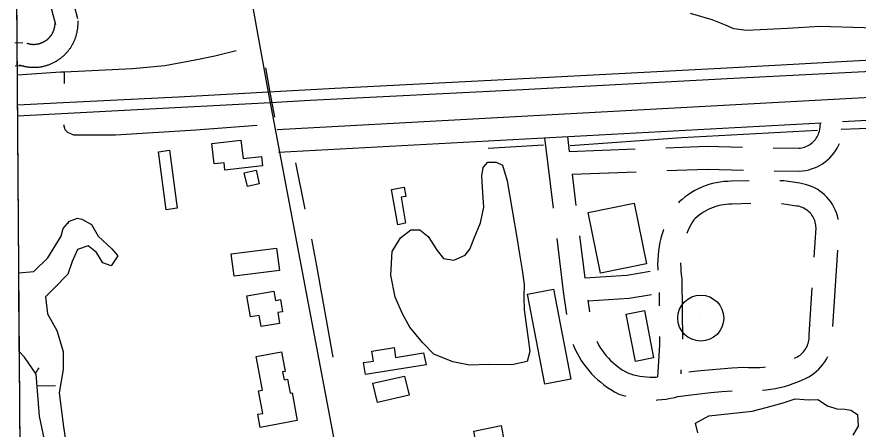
# Model space of a CAD drawing. Extents: x 3540316 to 3578335, y 553172 to 578787.
# Drawn here: x 3544439 to 3545537, y 569044 to 569583 of the extents above; entities that cross this region are included whole.
import ezdxf

# ---------------------------------------------------------------- set-up
doc = ezdxf.new("R2010")
doc.units = 0
for name, color, linetype in [('V-BLDG-OTLN', 7, 'Continuous'), ('V-GRID-FRAM', 7, 'Continuous'), ('V-RAIL-TRAK', 7, 'Continuous'), ('V-ROAD-CNTR', 7, 'Continuous'), ('V-SITE-VEGE', 7, 'Continuous'), ('V-TOPO-SHOR', 7, 'Continuous'), ('V-TOPO-TOWR', 7, 'Continuous'), ('V-WETL-SWMP', 7, 'Continuous')]:
    doc.layers.add(name, color=color, linetype=linetype)

msp = doc.modelspace()

# ---------------------------------------------------------------- linework, layer by layer
at = {"layer": 'V-BLDG-OTLN'}
for points in [[(3544693.7, 569416.9), (3544731.5, 569421.5), (3544734.5, 569397.3), (3544758.6, 569400.3), (3544760, 569388.1), (3544710.9, 569382.1), (3544709.7, 569392), (3544696.9, 569390.5)], [(3544638.7, 569408.2), (3544648.6, 569332.5), (3544634.1, 569330.6), (3544624.1, 569406.3)], [(3544740.2, 569361), (3544736.1, 569378.9), (3544751.6, 569382.4), (3544755.7, 569364.5)], [(3544936.4, 569311), (3544928.3, 569357.1), (3544944.7, 569360), (3544946.8, 569347.8), (3544940.8, 569346.8), (3544946.7, 569312.8)], [(3545245.2, 569339.2), (3545261.3, 569260), (3545201.2, 569247.8), (3545185.1, 569326.9)], [(3544719.2, 569273.1), (3544778.3, 569280.4), (3544781.9, 569251.2), (3544722.8, 569243.9)], [(3544739.5, 569218), (3544774.6, 569224), (3544776.7, 569212.2), (3544783.3, 569213.3), (3544786, 569197.4), (3544779.8, 569196.4), (3544782.2, 569182), (3544758.3, 569177.9), (3544755.7, 569192.6), (3544744.2, 569190.6)], [(3545139.5, 569226.9), (3545162.3, 569109.2), (3545128.4, 569102.7), (3545105.6, 569220.3)], [(3545258.3, 569198.9), (3545270.4, 569136.9), (3545246.8, 569132.3), (3545234.7, 569194.3)], [(3544784.6, 569144.9), (3544789.3, 569119.4), (3544786.2, 569118.9), (3544788.2, 569108.5), (3544792.4, 569109.3), (3544795.8, 569090.8), (3544798.6, 569091.3), (3544805.3, 569055.3), (3544756.7, 569046.3), (3544753.6, 569063.3), (3544760.2, 569064.5), (3544754.8, 569093.8), (3544759.9, 569094.8), (3544751.8, 569138.9)], [(3544973.3, 569128), (3544894.2, 569115.3), (3544891.7, 569130.8), (3544904.8, 569132.9), (3544902.7, 569145.7), (3544931.7, 569150.4), (3544933.7, 569137.7), (3544970.2, 569143.5)], [(3544951.2, 569088.2), (3544909.9, 569078.8), (3544904.1, 569103.8), (3544945.4, 569113.2)], [(3545071.3, 569048.5), (3545076.7, 569020.9), (3545040.9, 569014), (3545035.6, 569041.5)]]:
    msp.add_lwpolyline(points, close=True, dxfattribs=at)
at = {"layer": 'V-GRID-FRAM'}
for points in [[(3544387.2, 576756), (3576013, 576999.8), (3576161.1, 558817.2), (3544519.4, 558573.3), (3544387.2, 576756)], [(3544519.4, 558573.3), (3544387.2, 576756)]]:
    msp.add_lwpolyline(points, dxfattribs=at)
at = {"layer": 'V-RAIL-TRAK'}
for points in [[(3544440.2, 569467.6), (3544499.8, 569470.6), (3544650.3, 569478.1), (3544767.7, 569484.7), (3544854.2, 569489.5), (3545075.2, 569500.8), (3545365.9, 569515.9), (3545593.8, 569528.5), (3545806.6, 569539.9), (3545830.1, 569541.1), (3546063.1, 569553.1), (3546369.7, 569569.5), (3546676.9, 569585.2), (3546997.1, 569602.2), (3547359.7, 569620.4), (3547619, 569632.9), (3547707.6, 569637.2)], [(3545830.1, 569541.1), (3545728.8, 569527.2), (3545689.1, 569521.2), (3545657.6, 569517.9), (3545563.2, 569511.5), (3545366.2, 569501.5), (3545099.3, 569487), (3544822.2, 569473.2), (3544770.3, 569470.4), (3544588.2, 569460.6), (3544440.3, 569452.7)]]:
    msp.add_lwpolyline(points, dxfattribs=at)
at = {"layer": 'V-ROAD-CNTR'}
for p, q in [((3545160.3, 569406.7), (3545246.4, 569410)), ((3545163.9, 569376.9), (3545247.6, 569380)), ((3545504.2, 569178), (3545510.6, 569277.8)), ((3545306.1, 569121.4), (3545305.7, 569116.3))]:
    msp.add_line(p, q, dxfattribs=at)
for points in [[(3544923.7, 568658.6), (3544767.4, 569486.2), (3544431.7, 571340), (3544426.4, 571367.5)], [(3544429.8, 569798.6), (3544489.6, 569572.6)], [(3544513.7, 569598.8), (3544518.6, 569580.3)], [(3544488.8, 569569.9), (3544488.8, 569570.4), (3544488.9, 569570.9), (3544489, 569571.4), (3544489, 569571.9), (3544489.1, 569572.3), (3544489.1, 569572.8), (3544489.1, 569573.3), (3544489.1, 569573.8), (3544489.1, 569574.3), (3544489.1, 569574.8), (3544489.1, 569575.3), (3544489.1, 569575.8)], [(3544518.4, 569565.1), (3544518.5, 569566.1), (3544518.7, 569567.1), (3544518.8, 569568.1), (3544518.9, 569569.1), (3544519, 569570.1), (3544519, 569571.1), (3544519.1, 569572.1), (3544519.1, 569573.1), (3544519.1, 569574.1), (3544519.1, 569575.1), (3544519.1, 569576.1), (3544519.1, 569577.1)], [(3544442.8, 569519.7), (3544443.2, 569519.5), (3544444.1, 569519.2), (3544445, 569519), (3544446, 569518.7), (3544447, 569518.4), (3544448, 569518.2), (3544449, 569517.9), (3544449.9, 569517.8), (3544450.9, 569517.6), (3544452, 569517.4), (3544453, 569517.2), (3544453.9, 569517.1), (3544454.9, 569517), (3544455.9, 569516.9), (3544457, 569516.8), (3544458, 569516.7), (3544458.9, 569516.7), (3544460, 569516.6), (3544461, 569516.6), (3544462, 569516.6), (3544463, 569516.6), (3544464, 569516.7), (3544465, 569516.7), (3544466.1, 569516.8), (3544467, 569516.9), (3544468, 569517), (3544469.1, 569517.1), (3544470, 569517.3), (3544471, 569517.4), (3544472, 569517.6), (3544473, 569517.8), (3544474, 569518), (3544475, 569518.3), (3544475.9, 569518.5), (3544477, 569518.8), (3544477.9, 569519.1), (3544478.9, 569519.3), (3544479.8, 569519.7), (3544480.8, 569520), (3544481.7, 569520.3), (3544482.7, 569520.7), (3544483.6, 569521.1), (3544484.5, 569521.5), (3544485.5, 569521.9), (3544486.4, 569522.3), (3544487.3, 569522.8), (3544488.2, 569523.2), (3544489.1, 569523.7), (3544489.9, 569524.2), (3544490.8, 569524.7), (3544491.7, 569525.3), (3544492.5, 569525.8), (3544493.4, 569526.3), (3544494.2, 569526.9), (3544495.1, 569527.5), (3544495.8, 569528.1), (3544496.6, 569528.7), (3544497.5, 569529.3), (3544498.2, 569529.9), (3544499, 569530.6), (3544499.8, 569531.3), (3544500.5, 569531.9), (3544501.3, 569532.6), (3544502, 569533.3), (3544502.7, 569534), (3544503.4, 569534.8), (3544504.1, 569535.5), (3544504.7, 569536.2), (3544505.4, 569537), (3544506.1, 569537.8), (3544506.7, 569538.6), (3544507.3, 569539.4), (3544507.9, 569540.2), (3544508.5, 569541), (3544509.1, 569541.8), (3544509.6, 569542.6), (3544510.2, 569543.5), (3544510.7, 569544.4), (3544511.2, 569545.2), (3544511.7, 569546.1), (3544512.2, 569547), (3544512.7, 569547.9), (3544513.1, 569548.8), (3544513.6, 569549.7), (3544514, 569550.6), (3544514.4, 569551.6), (3544514.8, 569552.5), (3544515.2, 569553.4), (3544515.5, 569554.4), (3544515.9, 569555.3), (3544516.2, 569556.3), (3544516.5, 569557.3), (3544516.8, 569558.2), (3544517.1, 569559.2), (3544517.3, 569560.2), (3544517.6, 569561.1), (3544517.8, 569562.1), (3544518, 569563.1), (3544518.2, 569564.1), (3544518.4, 569565.1)], [(3544452.4, 569548.1), (3544452.5, 569548), (3544453, 569547.9), (3544453.5, 569547.7), (3544454, 569547.6), (3544454.4, 569547.5), (3544454.9, 569547.4), (3544455.4, 569547.3), (3544455.9, 569547.2), (3544456.3, 569547.1), (3544456.8, 569547), (3544457.3, 569546.9), (3544457.8, 569546.8), (3544458.3, 569546.8), (3544458.8, 569546.7), (3544459.2, 569546.7), (3544459.7, 569546.7), (3544460.2, 569546.6), (3544460.7, 569546.6), (3544461.2, 569546.6), (3544461.7, 569546.6), (3544462.1, 569546.6), (3544462.6, 569546.7), (3544463.1, 569546.7), (3544463.5, 569546.7), (3544464.1, 569546.8), (3544464.6, 569546.8), (3544465, 569546.9), (3544465.5, 569546.9), (3544466, 569547), (3544466.5, 569547.1), (3544466.9, 569547.2), (3544467.4, 569547.3), (3544467.9, 569547.4), (3544468.4, 569547.5), (3544468.8, 569547.6), (3544469.3, 569547.8), (3544469.8, 569547.9), (3544470.2, 569548.1), (3544470.7, 569548.2), (3544471.1, 569548.4), (3544471.6, 569548.6), (3544472, 569548.8), (3544472.5, 569549), (3544472.9, 569549.2), (3544473.4, 569549.4), (3544473.8, 569549.6), (3544474.2, 569549.8), (3544474.7, 569550), (3544475.1, 569550.3), (3544475.5, 569550.5), (3544475.9, 569550.7), (3544476.3, 569551), (3544476.8, 569551.3), (3544477.1, 569551.6), (3544477.5, 569551.8), (3544477.9, 569552.1), (3544478.3, 569552.4), (3544478.7, 569552.7), (3544479.1, 569553), (3544479.5, 569553.4), (3544479.8, 569553.6), (3544480.2, 569554), (3544480.5, 569554.3), (3544480.9, 569554.7), (3544481.2, 569555), (3544481.5, 569555.3), (3544481.9, 569555.7), (3544482.2, 569556.1), (3544482.5, 569556.4), (3544482.8, 569556.8), (3544483.1, 569557.2), (3544483.4, 569557.6), (3544483.7, 569558), (3544484, 569558.3), (3544484.3, 569558.8), (3544484.6, 569559.2), (3544484.8, 569559.6), (3544485.1, 569560), (3544485.3, 569560.4), (3544485.6, 569560.8), (3544485.8, 569561.2), (3544486, 569561.7), (3544486.3, 569562.1), (3544486.5, 569562.6), (3544486.7, 569563), (3544486.9, 569563.4), (3544487.1, 569563.9), (3544487.2, 569564.3), (3544487.4, 569564.8), (3544487.6, 569565.3), (3544487.7, 569565.7), (3544487.9, 569566.1), (3544488, 569566.6), (3544488.2, 569567.1), (3544488.3, 569567.6), (3544488.4, 569568), (3544488.5, 569568.5), (3544488.6, 569569), (3544488.7, 569569.5), (3544488.8, 569569.9)], [(3544436.7, 569548.7), (3544447.3, 569548.9)], [(3544779, 569435.5), (3546311.5, 569519), (3546756.2, 569541.8)], [(3544437.3, 569518.7), (3544447.9, 569518.9)], [(3544776.1, 569451.4), (3544769.6, 569486.2), (3544764.2, 569515.7)], [(3545517, 569445.7), (3545884, 569465.7)], [(3544780.6, 569405.6), (3545489.2, 569444.2)], [(3545426.3, 569411.5), (3545459.8, 569411), (3545461.6, 569411.1), (3545463.6, 569411.4), (3545465.5, 569411.8), (3545467.4, 569412.4), (3545469.2, 569413.1), (3545471, 569413.9), (3545472.8, 569414.8), (3545474.4, 569415.8), (3545476, 569416.9), (3545477.6, 569418.2), (3545479, 569419.5), (3545480.3, 569421), (3545481.6, 569422.5), (3545482.7, 569424.1), (3545483.8, 569425.8), (3545484.7, 569427.5), (3545485.4, 569429.3), (3545486.1, 569431.2), (3545486.7, 569433.1), (3545487.1, 569434.9), (3545488.3, 569444.1)], [(3545128, 569424.5), (3545132.2, 569389.4), (3545139.1, 569332.7)], [(3545158, 569426.1), (3545160.3, 569406.8)], [(3545286.4, 569411.5), (3545340.2, 569413.6), (3545386.3, 569412.2)], [(3545427.5, 569381.5), (3545460.7, 569381), (3545464.9, 569381.3), (3545468.9, 569381.9), (3545472.8, 569382.7), (3545476.6, 569383.8), (3545480.4, 569385.2), (3545484, 569386.8), (3545487.6, 569388.7), (3545491, 569390.7), (3545494.2, 569393.1), (3545497.3, 569395.6), (3545500.3, 569398.3), (3545503, 569401.2), (3545505.5, 569404.3), (3545507.8, 569407.6), (3545509.9, 569411), (3545511.7, 569414.6), (3545512.8, 569416.9)], [(3545163.9, 569377.2), (3545168.8, 569336.3)], [(3545287.5, 569381.6), (3545340.3, 569383.6), (3545387.5, 569382.1)], [(3545395.2, 569368.5), (3545371.7, 569367.7), (3545367.2, 569367.6), (3545362.2, 569367.3), (3545357.2, 569366.7), (3545352.2, 569365.8), (3545347.3, 569364.7), (3545342.5, 569363.4), (3545337.7, 569361.7), (3545333.1, 569359.9), (3545328.5, 569357.8), (3545324, 569355.5), (3545319.7, 569352.9), (3545315.5, 569350.2), (3545311.5, 569347.2), (3545307.6, 569344), (3545303.9, 569340.7), (3545302.7, 569339.5)], [(3545511.3, 569317.6), (3545511.2, 569318.7), (3545510.2, 569322.6), (3545509, 569326.5), (3545507.5, 569330.3), (3545505.7, 569333.9), (3545503.7, 569337.5), (3545501.5, 569340.9), (3545499, 569344.1), (3545496.3, 569347.1), (3545493.4, 569350), (3545490.4, 569352.6), (3545487.1, 569355), (3545483.7, 569357.3), (3545480.2, 569359.2), (3545476.5, 569360.9), (3545472.7, 569362.4), (3545468.8, 569363.6), (3545464.9, 569364.5), (3545461.2, 569365.1), (3545440.3, 569368.1), (3545435.2, 569368.2)], [(3545397.3, 569338.5), (3545372.4, 569337.7), (3545368.5, 569337.7), (3545365, 569337.4), (3545361.5, 569337), (3545358.1, 569336.4), (3545354.7, 569335.6), (3545351.4, 569334.7), (3545348.1, 569333.6), (3545344.8, 569332.3), (3545341.7, 569330.8), (3545338.6, 569329.2), (3545335.6, 569327.5), (3545332.7, 569325.6), (3545329.9, 569323.5), (3545327.2, 569321.3), (3545324.6, 569319), (3545323, 569317.3), (3545321.3, 569314.7), (3545319, 569310.8), (3545316.9, 569306.9), (3545315, 569302.8), (3545313.6, 569299.6)], [(3545480, 569268.5), (3545482.4, 569306.8), (3545482.3, 569308.6), (3545482.1, 569310.6), (3545481.8, 569312.6), (3545481.3, 569314.5), (3545480.7, 569316.4), (3545480, 569318.2), (3545479.1, 569320), (3545478.1, 569321.8), (3545477, 569323.4), (3545475.8, 569325), (3545474.5, 569326.5), (3545473.1, 569327.9), (3545471.6, 569329.2), (3545470, 569330.4), (3545468.3, 569331.5), (3545466.6, 569332.5), (3545464.8, 569333.3), (3545462.9, 569334), (3545461, 569334.6), (3545459, 569335.1), (3545456.7, 569335.4), (3545437.7, 569338.1), (3545437.3, 569338.2)], [(3545283.5, 569304.7), (3545283.4, 569304.5), (3545281.6, 569299.1), (3545280, 569293.6), (3545278.7, 569288), (3545277.6, 569282.4), (3545276.8, 569276.7), (3545276.1, 569271.1), (3545275.8, 569265.7)], [(3545143.9, 569293), (3545152.3, 569223.6), (3545156.7, 569193.9)], [(3545173.7, 569296.6), (3545180.4, 569241.5)], [(3545275.7, 569265), (3545275.6, 569259.6), (3545275.7, 569253.9), (3545275.8, 569251.6)], [(3545305.6, 569261.2), (3545305.6, 569259.5), (3545305.7, 569255), (3545305.9, 569250.6), (3545306.4, 569246.1), (3545307.2, 569240.4), (3545307.7, 569198), (3545308.1, 569161.3)], [(3545180.4, 569241.5), (3545235.2, 569245), (3545265.7, 569250.1)], [(3545277.4, 569222.4), (3545277.6, 569205.1)], [(3545454.4, 569136.6), (3545456.1, 569137.4), (3545458.1, 569138.4), (3545459.8, 569139.5), (3545461.5, 569140.7), (3545463.1, 569142.1), (3545464.6, 569143.5), (3545466, 569145), (3545467.4, 569146.7), (3545468.5, 569148.4), (3545469.6, 569150.1), (3545470.6, 569152), (3545471.4, 569153.9), (3545472.1, 569155.9), (3545472.6, 569157.9), (3545473.1, 569159.9), (3545473.3, 569162), (3545473.5, 569164), (3545473.5, 569167.1), (3545477.4, 569228.6)], [(3545184.3, 569212.3), (3545186.5, 569197.4)], [(3545184.4, 569211.7), (3545238.6, 569215.2), (3545267.6, 569220)], [(3545165.1, 569154.9), (3545165.8, 569153), (3545168, 569148), (3545170.4, 569143.1), (3545173.1, 569138.3), (3545175.9, 569133.6), (3545179, 569129.1), (3545182.2, 569124.7), (3545185.7, 569120.4), (3545189.3, 569116.3), (3545193.1, 569112.4), (3545197.1, 569108.7), (3545201.3, 569105.1), (3545205.6, 569101.7), (3545210, 569098.5), (3545214.6, 569095.6), (3545219.3, 569092.8), (3545224.9, 569089.8), (3545231, 569087.7), (3545234, 569086.9)], [(3545196.1, 569158.8), (3545197, 569157), (3545199, 569153.3), (3545201.2, 569149.8), (3545203.5, 569146.4), (3545206, 569143.1), (3545208.6, 569139.9), (3545211.3, 569136.8), (3545214.2, 569133.8), (3545217.2, 569131), (3545220.3, 569128.3), (3545223.6, 569125.7), (3545226.9, 569123.3), (3545230.4, 569121.1), (3545234, 569119), (3545236.9, 569117.4), (3545240.1, 569116.3), (3545244.2, 569115.1), (3545248.4, 569114.1), (3545252.6, 569113.3), (3545256.8, 569112.6), (3545261.1, 569112.2), (3545265.4, 569111.9), (3545269.6, 569111.9), (3545273.9, 569112), (3545275.6, 569112.2)], [(3545278.1, 569165.1), (3545278.2, 569153.5), (3545275.4, 569112.2)], [(3545412.6, 569094.8), (3545417.2, 569095.2), (3545423.3, 569096), (3545429.3, 569097), (3545435.2, 569098.3), (3545441.1, 569099.7), (3545446.9, 569101.5), (3545452.7, 569103.4), (3545458.4, 569105.6), (3545464, 569107.9), (3545469.5, 569110.6), (3545473, 569112.4), (3545476.5, 569114.6), (3545479.8, 569117), (3545483, 569119.6), (3545486, 569122.4), (3545488.8, 569125.4), (3545491.4, 569128.6), (3545493.7, 569132), (3545495.8, 569135.5), (3545497.6, 569138.9)], [(3545316.5, 569118.7), (3545327.1, 569120), (3545342.2, 569121.5), (3545357.2, 569122.9), (3545372.4, 569124), (3545388.3, 569124.8), (3545394.4, 569124.4), (3545399.3, 569124.3), (3545404.2, 569124.4), (3545409.1, 569124.6), (3545414, 569125), (3545416.2, 569125.3)], [(3545273.5, 569082), (3545275.6, 569082.1), (3545281.2, 569082.5), (3545286.8, 569083.2), (3545292.4, 569084.2), (3545297.9, 569085.4), (3545302.1, 569086.5), (3545315.9, 569088.4), (3545330.4, 569090.1), (3545345, 569091.7), (3545359.6, 569093), (3545372.7, 569093.9)]]:
    msp.add_lwpolyline(points, dxfattribs=at)
at = {"layer": 'V-SITE-VEGE'}
for points in [[(3545932.7, 569584.3), (3545922.9, 569573.3), (3545899.4, 569566.5), (3545849, 569567.4), (3545788.2, 569564.9), (3545713.6, 569563.2), (3545674.9, 569559.2), (3545643.1, 569558), (3545602.4, 569560.9), (3545545.1, 569568.1), (3545487.1, 569569.7), (3545445, 569567.2), (3545391.8, 569564.6), (3545375.2, 569566.8), (3545364.2, 569571.7), (3545346.9, 569578.7), (3545318.7, 569587.1)], [(3545327.9, 569039.3), (3545325.2, 569051.8), (3545342.5, 569061.3), (3545399.2, 569067.3), (3545417.2, 569072.1), (3545439.3, 569078.2), (3545455.2, 569083.6), (3545473.1, 569082.2), (3545484.9, 569082.8), (3545497.3, 569074.5), (3545509.7, 569070.3), (3545520.1, 569070.2), (3545527.6, 569068.8), (3545536.6, 569063.2), (3545537.2, 569048), (3545530.3, 569036.3)]]:
    msp.add_lwpolyline(points, dxfattribs=at)
msp.add_lwpolyline([(3545079.4, 569368.5), (3545092.2, 569291.8), (3545095.5, 569272.4), (3545098.9, 569251.7), (3545101.6, 569233), (3545100.8, 569216.5), (3545101.4, 569199.9), (3545106.8, 569161.9), (3545108.8, 569145.3), (3545105.2, 569132.2), (3545085.2, 569128.1), (3545054.8, 569128.3), (3545029.9, 569127.7), (3545008.5, 569131.9), (3544983.7, 569141.7), (3544968.6, 569157), (3544952.1, 569177.1), (3544943.2, 569193.7), (3544932.9, 569216.5), (3544927.6, 569244.9), (3544929.1, 569276), (3544940.2, 569293.9), (3544953.4, 569304.2), (3544965.1, 569304.1), (3544976.1, 569295.8), (3544987.8, 569277.1), (3544996, 569266.7), (3545009.8, 569264.5), (3545024.4, 569271.4), (3545030.6, 569279), (3545036.2, 569293.4), (3545044.6, 569313.4), (3545048.8, 569334.1), (3545047.5, 569352.8), (3545046.3, 569374.9), (3545047.7, 569385.9), (3545053.9, 569392.8), (3545065, 569392.8), (3545073.3, 569388.6)], close=True, dxfattribs=at)
at = {"layer": 'V-TOPO-SHOR'}
for p, q in [((3544501.4, 569495.3), (3544501.5, 569510.8)), ((3545515.1, 569435.6), (3545579.1, 569438)), ((3545054.4, 569410.8), (3545126.6, 569415.3)), ((3544815.7, 569331.5), (3544803.5, 569391.7))]:
    msp.add_line(p, q, dxfattribs=at)
for points in [[(3544439.9, 569506.6), (3544496.8, 569510.6), (3544501.5, 569510.8), (3544590.3, 569515), (3544632.6, 569519), (3544672.1, 569526.4), (3544697.7, 569531.8), (3544725.4, 569538.6)], [(3544753.1, 569440.8), (3544672.8, 569434.3), (3544568.2, 569427.8), (3544532.2, 569428), (3544513.5, 569428.1), (3544505.9, 569431.6), (3544502.5, 569435), (3544500.4, 569441.3)], [(3545161.6, 569414.5), (3545307.4, 569424.8), (3545484.2, 569434.3)], [(3544852.2, 569138.1), (3544830.6, 569257.3), (3544824.5, 569292)]]:
    msp.add_lwpolyline(points, dxfattribs=at)
at = {"layer": 'V-TOPO-TOWR'}
msp.add_line((3545331.9, 569189), (3545331.9, 569189), dxfattribs=at)
msp.add_circle((3545331.9, 569189), 30, dxfattribs=at)
at = {"layer": 'V-WETL-SWMP'}
for p, q in [((3544508.2, 569315.5), (3544518.6, 569319.7)), ((3544518.6, 569319.7), (3544524.1, 569318.2)), ((3544499.9, 569305.9), (3544508.2, 569315.5)), ((3544506.4, 569313.5), (3544507.3, 569313.5)), ((3544524.1, 569318.2), (3544536.6, 569311.3)), ((3544536.6, 569311.3), (3544545.5, 569296)), ((3544497, 569296.2), (3544499.9, 569305.9)), ((3544479.6, 569267.9), (3544497, 569296.2)), ((3544545.5, 569296), (3544563.4, 569279.3)), ((3544518.4, 569278.8), (3544511.4, 569262.9)), ((3544532.3, 569283.6), (3544518.4, 569278.8)), ((3544543.3, 569274.5), (3544532.3, 569283.6)), ((3544563.4, 569279.3), (3544571, 569270.3)), ((3544461.5, 569250), (3544479.6, 569267.9)), ((3544551.6, 569261.4), (3544543.3, 569274.5)), ((3544571, 569270.3), (3544562.6, 569257.1)), ((3544511.4, 569262.9), (3544505.8, 569246.3)), ((3544562.6, 569257.1), (3544551.6, 569261.4)), ((3544441.8, 569248.2), (3544461.5, 569250)), ((3544442.5, 569145.5), (3544441.8, 569248.2)), ((3544505.8, 569246.3), (3544488.4, 569228.4)), ((3544488.4, 569228.4), (3544476.6, 569216.7)), ((3544476.6, 569216.7), (3544479.3, 569194.5)), ((3544479.3, 569194.5), (3544491.6, 569173)), ((3544491.6, 569173), (3544499.8, 569145.3)), ((3544449.2, 569137.9), (3544442.5, 569145.5)), ((3544499.8, 569145.3), (3544499.7, 569121.7)), ((3544464.4, 569115.7), (3544449.2, 569137.9)), ((3544499.7, 569121.7), (3544494.7, 569091.3)), ((3544469, 569061), (3544464.4, 569115.7)), ((3544465.6, 569100.6), (3544489.8, 569100.8)), ((3544494.7, 569091.3), (3544500.1, 569047)), ((3544477.1, 569021.5), (3544469, 569061)), ((3544500.1, 569047), (3544508.1, 568995))]:
    msp.add_line(p, q, dxfattribs=at)
msp.add_arc((3544495, 569101.3), 35.2, 139.6699, 153.5208, dxfattribs=at)

doc.saveas('drawing.dxf')
